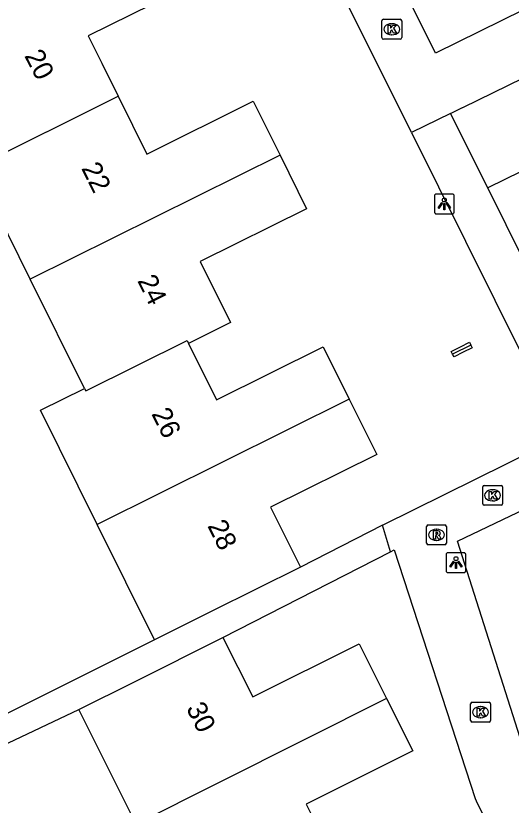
# Model space of a CAD drawing. Extents: x 157793 to 159380, y 380882 to 382313.
# Drawn here: x 158643.15 to 158668.16, y 381712.53 to 381752.4 of the extents above; entities that cross this region are included whole.
import ezdxf

# ---------------------------------------------------------------- set-up
doc = ezdxf.new("R2010")
doc.units = 0
for name, color, linetype in [('IMGEO_Kolk', 7, 'Continuous'), ('IMGEO_Lichtpunt', 7, 'Continuous'), ('IMGEO_Pand', 7, 'Continuous'), ('IMGEO_Pand_nummerreeks', 7, 'Continuous'), ('IMGEO_Rijbaan_lokaal_open', 7, 'Continuous'), ('IMGEO_Rioolput', 7, 'Continuous'), ('IMGEO_Voetpad_open', 7, 'Continuous')]:
    doc.layers.add(name, color=color, linetype=linetype)

msp = doc.modelspace()

# ---------------------------------------------------------------- linework, layer by layer
at = {"layer": 'IMGEO_Kolk'}
for p, q in [((158661.704, 381752.22), (158662.556, 381752.22)), ((158661.629, 381751.294), (158661.629, 381752.146)), ((158662.117, 381752), (158662.142, 381752)), ((158662.63, 381752.146), (158662.63, 381751.294)), ((158662.14, 381751.44), (158662.115, 381751.44)), ((158662.556, 381751.22), (158661.704, 381751.22)), ((158666.793, 381728.682), (158667.645, 381728.682)), ((158666.718, 381727.756), (158666.718, 381728.608)), ((158667.206, 381728.462), (158667.231, 381728.462)), ((158667.719, 381728.608), (158667.719, 381727.756)), ((158667.229, 381727.902), (158667.204, 381727.902)), ((158667.645, 381727.682), (158666.793, 381727.682)), ((158666.111, 381716.804), (158666.111, 381717.656)), ((158666.186, 381717.73), (158667.038, 381717.73)), ((158666.599, 381717.51), (158666.624, 381717.51)), ((158667.112, 381717.656), (158667.112, 381716.804)), ((158667.038, 381716.73), (158666.186, 381716.73)), ((158666.622, 381716.95), (158666.597, 381716.95))]:
    msp.add_line(p, q, dxfattribs=at)
for points in [[(158661.704, 381752.22), (158662.556, 381752.22)], [(158661.629, 381751.294), (158661.629, 381752.146)], [(158661.95, 381751.92), (158662.073, 381751.92), (158662.073, 381751.769), (158662.203, 381751.92), (158662.367, 381751.92), (158662.221, 381751.769), (158662.374, 381751.52), (158662.222, 381751.52), (158662.137, 381751.684), (158662.073, 381751.617), (158662.073, 381751.52), (158661.95, 381751.52), (158661.95, 381751.92)], [(158662.63, 381752.146), (158662.63, 381751.294)], [(158662.556, 381751.22), (158661.704, 381751.22)], [(158666.793, 381728.682), (158667.645, 381728.682)], [(158666.718, 381727.756), (158666.718, 381728.608)], [(158667.039, 381728.382), (158667.162, 381728.382), (158667.162, 381728.231), (158667.292, 381728.382), (158667.456, 381728.382), (158667.31, 381728.231), (158667.463, 381727.982), (158667.311, 381727.982), (158667.226, 381728.146), (158667.162, 381728.079), (158667.162, 381727.982), (158667.039, 381727.982), (158667.039, 381728.382)], [(158667.719, 381728.608), (158667.719, 381727.756)], [(158667.645, 381727.682), (158666.793, 381727.682)], [(158666.111, 381716.804), (158666.111, 381717.656)], [(158666.186, 381717.73), (158667.038, 381717.73)], [(158667.112, 381717.656), (158667.112, 381716.804)], [(158666.432, 381717.43), (158666.555, 381717.43), (158666.555, 381717.279), (158666.685, 381717.43), (158666.849, 381717.43), (158666.703, 381717.279), (158666.856, 381717.03), (158666.704, 381717.03), (158666.619, 381717.194), (158666.555, 381717.127), (158666.555, 381717.03), (158666.432, 381717.03), (158666.432, 381717.43)], [(158667.038, 381716.73), (158666.186, 381716.73)]]:
    msp.add_lwpolyline(points, dxfattribs=at)
for centre, start, end in [((158661.706, 381752.144), 91.552, 178.448), ((158661.706, 381752.144), 91.552, 178.448), ((158662.554, 381752.144), 1.552, 88.448), ((158662.554, 381752.144), 1.552, 88.448), ((158661.706, 381751.296), 181.552, 268.448), ((158661.706, 381751.296), 181.552, 268.448), ((158662.554, 381751.296), 271.552, 358.448), ((158662.554, 381751.296), 271.552, 358.448), ((158666.795, 381728.606), 91.552, 178.448), ((158666.795, 381728.606), 91.552, 178.448), ((158667.643, 381728.606), 1.552, 88.448), ((158667.643, 381728.606), 1.552, 88.448), ((158666.795, 381727.758), 181.552, 268.448), ((158666.795, 381727.758), 181.552, 268.448), ((158667.643, 381727.758), 271.552, 358.448), ((158667.643, 381727.758), 271.552, 358.448), ((158666.188, 381717.654), 91.552, 178.448), ((158666.188, 381717.654), 91.552, 178.448), ((158667.036, 381717.654), 1.552, 88.448), ((158667.036, 381717.654), 1.552, 88.448), ((158666.188, 381716.806), 181.552, 268.448), ((158666.188, 381716.806), 181.552, 268.448), ((158667.036, 381716.806), 271.552, 358.448), ((158667.036, 381716.806), 271.552, 358.448)]:
    msp.add_arc(centre, 0.0765, start, end, dxfattribs=at)
for centre, major_axis, ratio, start_param, end_param in [((158662.116, 381751.72), (-0.387, 0.002), 0.722429, 4.712389, 7.853982), ((158662.141, 381751.72), (-0.39, 0.002), 0.717154, 1.570796, 4.712389), ((158667.205, 381728.182), (-0.387, 0.002), 0.722429, 4.712389, 7.853982), ((158667.23, 381728.182), (-0.39, 0.002), 0.717154, 1.570796, 4.712389), ((158666.598, 381717.23), (-0.387, 0.002), 0.722429, 4.712389, 7.853982), ((158666.623, 381717.23), (-0.39, 0.002), 0.717154, 1.570796, 4.712389)]:
    msp.add_ellipse(centre, major_axis=major_axis, ratio=ratio, start_param=start_param, end_param=end_param, dxfattribs=at)
at = {"layer": 'IMGEO_Lichtpunt'}
for p, q in [((158664.285, 381743.298), (158664.285, 381742.491)), ((158664.285, 381743.298), (158664.285, 381742.491)), ((158665.187, 381743.393), (158664.379, 381743.393)), ((158665.187, 381743.393), (158664.379, 381743.393)), ((158665.281, 381742.491), (158665.281, 381743.298)), ((158665.281, 381742.491), (158665.281, 381743.298)), ((158664.379, 381742.397), (158665.187, 381742.397)), ((158664.379, 381742.397), (158665.187, 381742.397)), ((158664.873, 381725.185), (158664.873, 381724.378)), ((158664.873, 381725.185), (158664.873, 381724.378)), ((158665.775, 381725.28), (158664.967, 381725.28)), ((158665.775, 381725.28), (158664.967, 381725.28)), ((158665.869, 381724.378), (158665.869, 381725.185)), ((158665.869, 381724.378), (158665.869, 381725.185)), ((158664.967, 381724.284), (158665.775, 381724.284)), ((158664.967, 381724.284), (158665.775, 381724.284))]:
    msp.add_line(p, q, dxfattribs=at)
for points in [[(158664.659, 381742.962), (158664.698, 381742.934), (158664.51, 381742.672), (158664.472, 381742.699), (158664.659, 381742.962)], [(158664.761, 381742.914), (158664.808, 381742.914), (158664.808, 381742.592), (158664.761, 381742.592), (158664.761, 381742.914)], [(158664.871, 381742.934), (158664.909, 381742.961), (158665.096, 381742.699), (158665.057, 381742.671), (158664.871, 381742.934)], [(158665.247, 381724.849), (158665.286, 381724.821), (158665.098, 381724.559), (158665.06, 381724.586), (158665.247, 381724.849)], [(158665.349, 381724.801), (158665.396, 381724.801), (158665.396, 381724.479), (158665.349, 381724.479), (158665.349, 381724.801)], [(158665.459, 381724.821), (158665.497, 381724.848), (158665.684, 381724.586), (158665.645, 381724.558), (158665.459, 381724.821)]]:
    msp.add_lwpolyline(points, dxfattribs=at)
for centre in [(158664.784, 381743.096), (158665.372, 381724.983)]:
    msp.add_circle(centre, 0.0994, dxfattribs=at)
for centre, start, end in [((158664.379, 381743.298), 90, 180), ((158664.379, 381743.298), 90, 180), ((158665.187, 381743.298), 0, 90), ((158665.187, 381743.298), 0, 90), ((158664.379, 381742.491), 180, 270), ((158664.379, 381742.491), 180, 270), ((158665.187, 381742.491), 270, 0), ((158665.187, 381742.491), 270, 360), ((158664.967, 381725.185), 90, 180), ((158664.967, 381725.185), 90, 180), ((158665.775, 381725.185), 0, 90), ((158665.775, 381725.185), 0, 90), ((158664.967, 381724.378), 180, 270), ((158664.967, 381724.378), 180, 270), ((158665.775, 381724.378), 270, 0), ((158665.775, 381724.378), 270, 360)]:
    msp.add_arc(centre, 0.0946, start, end, dxfattribs=at)
at = {"layer": 'IMGEO_Pand'}
for points in [[(158650.87, 381756.641), (158652.162, 381754.04), (158646.809, 381751.382), (158647.493, 381750), (158648.314, 381748.339)], [(158641.076, 381744.744), (158648.314, 381748.339)], [(158648.314, 381748.339), (158649.761, 381745.414), (158655.137, 381748.083), (158656.487, 381745.363)], [(158656.487, 381745.363), (158643.877, 381739.102)], [(158656.487, 381745.363), (158657.832, 381742.655), (158652.454, 381739.984), (158653.983, 381736.906), (158651.867, 381735.855)], [(158643.877, 381739.102), (158641.076, 381744.744)], [(158646.62, 381733.579), (158643.877, 381739.102)], [(158646.62, 381733.579), (158646.68, 381733.458), (158651.795, 381736), (158651.867, 381735.855)], [(158651.867, 381735.855), (158653.28, 381733.01), (158658.668, 381735.685), (158659.985, 381733.033)], [(158665.202, 381735.31), (158665.133, 381735.449), (158665.6, 381735.683), (158666.05, 381735.909), (158666.123, 381735.763)], [(158666.123, 381735.763), (158666.188, 381735.632), (158665.738, 381735.406), (158665.271, 381735.172), (158665.202, 381735.31)], [(158666.123, 381735.763), (158665.202, 381735.31)], [(158647.262, 381726.715), (158644.401, 381732.477), (158646.62, 381733.579)], [(158659.985, 381733.033), (158647.262, 381726.715)], [(158659.985, 381733.033), (158661.369, 381730.244), (158656.015, 381727.586), (158657.523, 381724.549)], [(158650.154, 381720.89), (158647.262, 381726.715)], [(158657.523, 381724.549), (158653.045, 381722.326), (158650.154, 381720.89)], [(158646.331, 381717.367), (158649.135, 381718.77), (158653.606, 381721.008)], [(158653.606, 381721.008), (158655.112, 381717.999), (158660.483, 381720.688), (158661.865, 381717.927)], [(158661.865, 381717.927), (158649.227, 381711.582)], [(158661.865, 381717.927), (158663.192, 381715.276), (158657.807, 381712.58), (158659.303, 381709.592)], [(158649.227, 381711.582), (158646.331, 381717.367)]]:
    msp.add_lwpolyline(points, dxfattribs=at)
at = {"layer": 'IMGEO_Rijbaan_lokaal_open'}
for points in [[(158702.609, 381761.19), (158666.971, 381743.717)], [(158670.706, 381736.208), (158666.971, 381743.717)]]:
    msp.add_lwpolyline(points, dxfattribs=at)
at = {"layer": 'IMGEO_Rioolput'}
for p, q in [((158663.96, 381726.687), (158664.812, 381726.687)), ((158663.885, 381725.761), (158663.885, 381726.613)), ((158664.373, 381726.467), (158664.398, 381726.467)), ((158664.886, 381726.613), (158664.886, 381725.761)), ((158664.396, 381725.907), (158664.371, 381725.907)), ((158664.812, 381725.687), (158663.96, 381725.687))]:
    msp.add_line(p, q, dxfattribs=at)
for points in [[(158663.96, 381726.687), (158664.812, 381726.687)], [(158663.885, 381725.761), (158663.885, 381726.613)], [(158664.474, 381726.385), (158664.222, 381726.387), (158664.222, 381725.987)], [(158664.4, 381726.306), (158664.346, 381726.306), (158664.346, 381726.225)], [(158664.886, 381726.613), (158664.886, 381725.761)], [(158664.222, 381725.987), (158664.346, 381725.987), (158664.346, 381726.149), (158664.357, 381726.149)], [(158664.346, 381726.225), (158664.398, 381726.225)], [(158664.404, 381726.12), (158664.475, 381725.987), (158664.615, 381725.987), (158664.55, 381726.113)], [(158664.812, 381725.687), (158663.96, 381725.687)]]:
    msp.add_lwpolyline(points, dxfattribs=at)
for centre, radius, start, end in [((158663.962, 381726.611), 0.0765, 91.552, 178.448), ((158663.962, 381726.611), 0.0765, 91.552, 178.448), ((158664.81, 381726.611), 0.0765, 1.552, 88.448), ((158664.81, 381726.611), 0.0765, 1.552, 88.448), ((158664.406, 381726.21), 0.0964, 77.0061, 93.1865), ((158664.42, 381726.267), 0.0378, 276.6634, 79.6772), ((158664.473, 381726.275), 0.109, 350.3612, 89.416), ((158664.356, 381726.096), 0.0533, 26.0293, 88.6989), ((158664.382, 381726.414), 0.19, 274.7715, 282.9687), ((158664.471, 381726.275), 0.112, 277.5842, 350.9817), ((158664.455, 381726.06), 0.108, 29.5134, 73.7905), ((158663.962, 381725.763), 0.0765, 181.552, 268.448), ((158663.962, 381725.763), 0.0765, 181.552, 268.448), ((158664.81, 381725.763), 0.0765, 271.552, 358.448), ((158664.81, 381725.763), 0.0765, 271.552, 358.448)]:
    msp.add_arc(centre, radius, start, end, dxfattribs=at)
for centre, major_axis, ratio, start_param, end_param in [((158664.372, 381726.187), (-0.387, 0.002), 0.722429, 4.712389, 7.853982), ((158664.397, 381726.187), (-0.39, 0.002), 0.717154, 1.570796, 4.712389)]:
    msp.add_ellipse(centre, major_axis=major_axis, ratio=ratio, start_param=start_param, end_param=end_param, dxfattribs=at)
at = {"layer": 'IMGEO_Voetpad_open'}
for points in [[(158698.744, 381767.475), (158664.341, 381750.51), (158652.833, 381773.608)], [(158663.118, 381746.51), (158650.25, 381772.319)], [(158665.101, 381747.47), (158665.704, 381747.774), (158665.71, 381747.762), (158670.297, 381750), (158676.17, 381752.865), (158676.081, 381753.044), (158675.923, 381753.363), (158680.427, 381755.574), (158699.94, 381765.149)], [(158650.154, 381720.89), (158634.505, 381713.063), (158631.503, 381719.067), (158628.685, 381724.702), (158625.866, 381730.336), (158620.26, 381741.571), (158617.614, 381747.067), (158616.116, 381750.084)], [(158665.101, 381747.47), (158663.118, 381746.51)], [(158666.971, 381743.717), (158665.101, 381747.47)], [(158663.118, 381746.51), (158665.854, 381741.022), (158670.31, 381732.042), (158669.676, 381730.808), (158669.644, 381730.759), (158669.515, 381730.559)], [(158661.658, 381726.677), (158669.515, 381730.559)], [(158682.112, 381696.806), (158678.745, 381695.196), (158669.211, 381714.04), (158665.444, 381725.86), (158670.761, 381728.409)], [(158661.658, 381726.677), (158657.523, 381724.549)], [(158662.057, 381725.33), (158661.658, 381726.677)], [(158653.606, 381721.008), (158662.057, 381725.33)], [(158662.057, 381725.33), (158662.25, 381725.422), (158666.337, 381712.866), (158666.446, 381712.634), (158677.586, 381690.366)], [(158635.245, 381707.127), (158633.225, 381711.098), (158635.029, 381712.016), (158646.331, 381717.367)]]:
    msp.add_lwpolyline(points, dxfattribs=at)

# ---------------------------------------------------------------- texts
at = {"layer": 'IMGEO_Pand_nummerreeks'}
for s, rotation, p in [('20', 297.3862, (158643.563, 381750.382)), ('22', 296.464, (158646.439, 381744.701)), ('24', 296.464, (158649.265, 381739.022)), ('26', 296.5772, (158649.978, 381732.3)), ('28', 296.5772, (158652.807, 381726.644)), ('30', 296.6598, (158651.731, 381717.432))]:
    msp.add_text(s, height=1, rotation=rotation, dxfattribs=at).set_placement(p)

doc.saveas('drawing.dxf')
